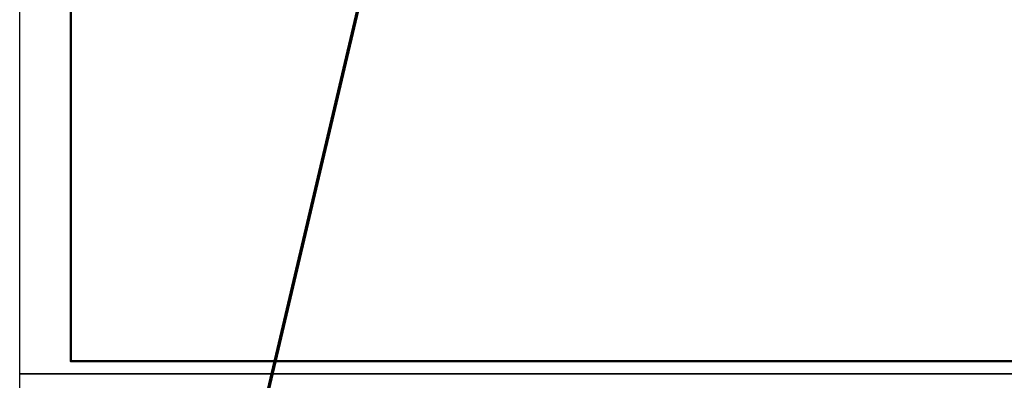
# Model space of a CAD drawing. Header units: millimetres. Extents: x 2063114 to 14983986, y -126020516 to 213791.
# Tile 594 of 656: x 2317099 to 2355712, y -152159 to -138006. Entities that reach past the tile are written whole.
import ezdxf

# ---------------------------------------------------------------- set-up
doc = ezdxf.new("R2010")
doc.units = ezdxf.units.MM
doc.layers.add('_0', color=7, linetype='Continuous', lineweight=20)
doc.layers.add('план', color=7, linetype='Continuous', lineweight=20)

msp = doc.modelspace()

# ---------------------------------------------------------------- linework, layer by layer
at = {"color": 0}
msp.add_lwpolyline([(2317098.69554, -109908.61999), (2376498.69554, -109908.61999), (2376498.69554, -151908.61999), (2317098.69554, -151908.61999)], close=True, dxfattribs=at)
at = {"ltscale": 100}
for points in [[(2317098.69564, -109908.61999), (2376498.69564, -109908.61999), (2376498.69564, -151908.61999), (2317098.69564, -151908.61999)], [(2317098.69554, -151908.61999), (2384498.69554, -151908.61999), (2384498.69554, -193908.61999), (2317098.69554, -193908.61999)]]:
    msp.add_lwpolyline(points, close=True, dxfattribs=at)
at = {"layer": '_0', "lineweight": 70}
msp.add_line((2317098.69554, -193908.61999), (2376498.69574, 58091.38001), dxfattribs=at)
at = {"layer": 'план', "color": 0, "lineweight": 50}
msp.add_lwpolyline([(2319098.69554, -110408.61999), (2375998.69554, -110408.61999), (2375998.69554, -151408.61999), (2319098.69554, -151408.61999)], close=True, dxfattribs=at)

doc.saveas('drawing.dxf')
